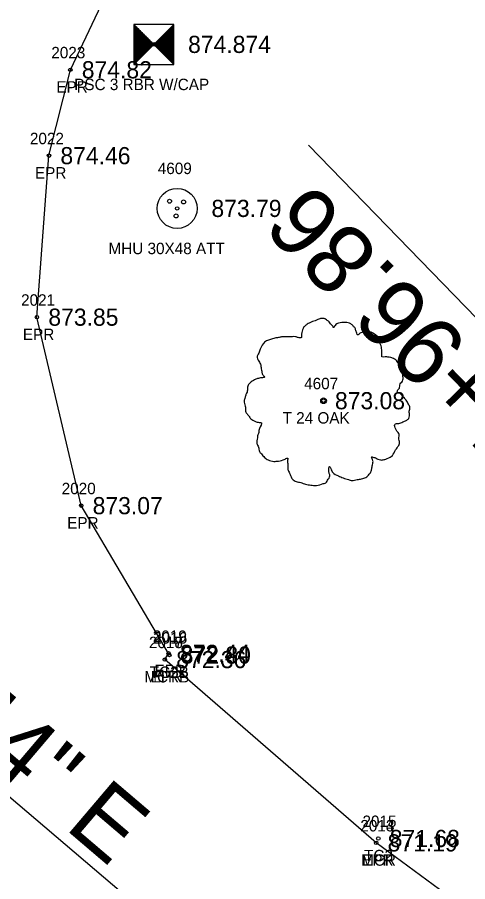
# Model space of a CAD drawing. Extents: x 1622501 to 1626664, y 1117816 to 1121579.
# Drawn here: x 1625494.9 to 1625534.3, y 1120572.2 to 1120647.7 of the extents above; entities that cross this region are included whole.
import ezdxf

# ---------------------------------------------------------------- set-up
doc = ezdxf.new("R2010")
doc.units = 0
for name, color, linetype in [('RD_EX_Conc', 7, 'Continuous'), ('RD_EX_Conc_txCode', 7, 'Continuous'), ('RD_EX_DR_Inlet', 7, 'Continuous'), ('RD_EX_Road', 7, 'Continuous'), ('RD_EX_Road_txCode', 7, 'Continuous'), ('RD_EX_TX_Conc_ELEV', 7, 'Continuous'), ('RD_EX_TX_Road_ELEV', 7, 'Continuous'), ('RD_EX_TX_UT_ELEV', 7, 'Continuous'), ('RD_EX_TX_VEG_ELEV', 7, 'Continuous'), ('RD_EX_UT_txCode', 7, 'Continuous'), ('RD_EX_VEG', 7, 'Continuous'), ('RD_EX_VEG_txCode', 7, 'Continuous'), ('RD_HC_Cl', 7, 'Continuous'), ('RD_HC_Data', 7, 'Continuous'), ('RD_HC_Survey', 7, 'Continuous'), ('RD_HC_Survey_ELEV', 7, 'Continuous'), ('RD_HC_txCode', 7, 'Continuous'), ('RD_SMD_Locator', 7, 'Continuous')]:
    doc.layers.add(name, color=color, linetype=linetype)

msp = doc.modelspace()

# ---------------------------------------------------------------- linework, layer by layer
at = {"layer": 'RD_EX_Conc'}
msp.add_lwpolyline([(1625608.521, 1120585.177), (1625590.699, 1120571.25), (1625577.132, 1120561.996), (1625565.298, 1120557.856), (1625554.184, 1120558.621), (1625542.402, 1120563.729), (1625526.327, 1120575.566), (1625507.826, 1120591.586)], dxfattribs=at)
at = {"layer": 'RD_EX_DR_Inlet'}
for centre, radius in [((1625508.91, 1120631.021), 1.75), ((1625508.245, 1120631.651), 0.175), ((1625509.47, 1120631.581), 0.175), ((1625508.822, 1120630.357), 0.175)]:
    msp.add_circle(centre, radius, dxfattribs=at)
at = {"layer": 'RD_EX_Road'}
msp.add_lwpolyline([(1625608.521, 1120585.177), (1625590.699, 1120571.25), (1625577.132, 1120561.996), (1625565.298, 1120557.856), (1625554.184, 1120558.621), (1625542.402, 1120563.729), (1625526.327, 1120575.566), (1625507.826, 1120591.586), (1625508.161, 1120592.13), (1625500.515, 1120605.04), (1625496.639, 1120621.514), (1625497.694, 1120635.631), (1625499.566, 1120643.139), (1625503.111, 1120650.603), (1625512.54, 1120660.807)], dxfattribs=at)
at = {"layer": 'RD_EX_VEG'}
for centre, radius in [((1625521.72, 1120614.213), 0.25), ((1625521.707, 1120614.194), 0.0001)]:
    msp.add_circle(centre, radius, dxfattribs=at)
for points in [[(1625521.852, 1120621.38), (1625521.552, 1120621.405), (1625521.227, 1120621.305), (1625520.977, 1120621.205), (1625520.752, 1120621.13), (1625520.528, 1120621.03), (1625520.228, 1120620.856), (1625520.003, 1120620.656), (1625519.878, 1120620.406), (1625519.828, 1120620.181), (1625519.778, 1120619.906), (1625519.778, 1120619.731), (1625519.653, 1120619.706), (1625519.503, 1120619.731), (1625519.253, 1120619.806), (1625519.003, 1120619.806), (1625518.753, 1120619.806), (1625518.403, 1120619.781), (1625518.054, 1120619.781), (1625517.779, 1120619.731), (1625517.454, 1120619.681), (1625517.079, 1120619.556), (1625516.729, 1120619.431), (1625516.429, 1120619.181), (1625516.179, 1120618.707), (1625516.054, 1120618.357), (1625515.905, 1120618.107), (1625516.054, 1120617.657), (1625516.229, 1120617.307), (1625516.254, 1120617.107), (1625516.329, 1120616.682), (1625516.429, 1120616.458), (1625516.554, 1120616.258), (1625516.479, 1120616.233), (1625516.104, 1120616.183), (1625515.805, 1120616.083), (1625515.38, 1120615.858), (1625515.155, 1120615.633), (1625515.055, 1120615.308), (1625515.03, 1120614.958), (1625514.93, 1120614.758), (1625514.855, 1120614.483), (1625514.83, 1120614.408), (1625514.78, 1120614.084), (1625514.88, 1120613.634), (1625514.905, 1120613.284), (1625515.03, 1120613.059), (1625515.18, 1120612.884), (1625515.355, 1120612.634), (1625515.755, 1120612.409), (1625516.079, 1120612.309), (1625516.279, 1120612.284), (1625516.104, 1120611.785), (1625516.054, 1120611.435), (1625515.93, 1120611.035), (1625515.93, 1120610.96), (1625515.88, 1120610.485), (1625516.029, 1120610.16), (1625516.104, 1120609.785), (1625516.279, 1120609.561), (1625516.554, 1120609.261), (1625516.879, 1120609.036), (1625517.379, 1120608.911), (1625517.779, 1120608.936), (1625518.354, 1120609.111), (1625518.603, 1120609.186), (1625518.578, 1120609.011), (1625518.603, 1120608.636), (1625518.603, 1120608.211), (1625518.753, 1120607.886), (1625518.853, 1120607.611), (1625519.003, 1120607.361), (1625519.328, 1120607.137), (1625519.728, 1120607.062), (1625520.153, 1120606.912), (1625520.603, 1120606.837), (1625521.102, 1120606.812), (1625521.702, 1120606.962), (1625521.977, 1120607.087), (1625522.077, 1120607.262), (1625522.277, 1120607.636), (1625522.227, 1120607.861), (1625522.252, 1120608.461), (1625522.352, 1120608.286), (1625522.527, 1120607.936), (1625523.026, 1120607.636), (1625523.426, 1120607.461), (1625523.901, 1120607.311), (1625524.201, 1120607.237), (1625524.676, 1120607.311), (1625525.051, 1120607.386), (1625525.425, 1120607.511), (1625525.725, 1120607.786), (1625525.9, 1120608.061), (1625525.95, 1120608.336), (1625526.025, 1120608.711), (1625526.075, 1120608.886)], [(1625526.075, 1120608.886), (1625526, 1120609.061), (1625525.95, 1120609.311), (1625526.025, 1120609.286), (1625526.2, 1120609.236), (1625526.475, 1120609.111), (1625526.7, 1120609.036), (1625527.025, 1120609.061), (1625527.3, 1120609.161), (1625527.749, 1120609.436), (1625528.024, 1120609.91), (1625528.299, 1120610.31), (1625528.374, 1120610.635), (1625528.324, 1120610.86), (1625528.299, 1120611.36), (1625528.099, 1120611.61), (1625528.049, 1120611.735), (1625527.949, 1120612.134), (1625528.024, 1120612.184), (1625528.299, 1120612.234), (1625528.674, 1120612.359), (1625528.949, 1120612.484), (1625529.174, 1120612.659), (1625529.249, 1120612.884), (1625529.224, 1120613.284), (1625529.274, 1120613.684), (1625529.199, 1120613.834), (1625529.099, 1120613.984), (1625529.024, 1120614.184), (1625528.874, 1120614.333), (1625528.774, 1120614.483), (1625528.674, 1120614.583), (1625528.549, 1120614.733), (1625528.374, 1120614.858), (1625528.224, 1120614.908), (1625528.174, 1120615.058), (1625528.324, 1120615.258), (1625528.374, 1120615.358), (1625528.399, 1120615.583), (1625528.624, 1120615.933), (1625528.674, 1120616.333), (1625528.624, 1120616.757), (1625528.574, 1120617.032), (1625528.424, 1120617.307), (1625528.224, 1120617.557), (1625528.099, 1120617.732), (1625527.924, 1120617.857), (1625527.599, 1120617.982), (1625527.35, 1120618.032), (1625527, 1120618.032), (1625526.8, 1120618.082), (1625526.825, 1120618.132), (1625526.825, 1120618.282), (1625526.825, 1120618.557), (1625526.75, 1120619.006), (1625526.6, 1120619.506), (1625526.6, 1120619.531), (1625526.5, 1120619.781), (1625526.275, 1120619.981), (1625526.1, 1120620.081), (1625525.9, 1120620.206), (1625525.65, 1120620.231), (1625525.35, 1120620.231), (1625525.076, 1120620.181), (1625524.876, 1120620.081), (1625524.701, 1120619.956), (1625524.626, 1120620.106), (1625524.526, 1120620.406), (1625524.476, 1120620.556), (1625524.326, 1120620.731), (1625524.101, 1120620.931), (1625523.651, 1120621.055), (1625523.026, 1120620.981), (1625522.727, 1120620.781), (1625522.577, 1120620.606), (1625522.527, 1120620.731), (1625522.327, 1120620.931), (1625522.227, 1120621.105), (1625522.052, 1120621.23), (1625521.902, 1120621.33), (1625521.802, 1120621.38)]]:
    msp.add_spline(points, degree=3, dxfattribs=at)
at = {"layer": 'RD_HC_Cl'}
msp.add_line((1625439.215, 1120626.404), (1625527.941, 1120550.925), dxfattribs=at)
at = {"layer": 'RD_HC_Data'}
msp.add_line((1625601.179, 1120553.327), (1625520.417, 1120636.535), dxfattribs=at)
at = {"layer": 'RD_HC_Survey'}
for p, q in [((1625505.117, 1120647.107), (1625508.617, 1120643.607)), ((1625508.617, 1120647.107), (1625505.117, 1120643.607)), ((1625505.142, 1120647.082), (1625505.142, 1120643.632)), ((1625505.167, 1120647.057), (1625505.167, 1120643.657)), ((1625505.191, 1120647.033), (1625505.191, 1120643.681)), ((1625505.216, 1120647.008), (1625505.216, 1120643.706)), ((1625505.241, 1120646.983), (1625505.241, 1120643.731)), ((1625505.265, 1120646.959), (1625505.265, 1120643.755)), ((1625505.29, 1120646.934), (1625505.29, 1120643.78)), ((1625508.444, 1120646.934), (1625508.444, 1120643.78)), ((1625508.469, 1120646.959), (1625508.469, 1120643.755)), ((1625508.493, 1120646.983), (1625508.493, 1120643.731)), ((1625508.518, 1120647.008), (1625508.518, 1120643.706)), ((1625508.543, 1120647.033), (1625508.543, 1120643.681)), ((1625508.567, 1120647.057), (1625508.567, 1120643.657)), ((1625508.592, 1120647.082), (1625508.592, 1120643.632)), ((1625505.315, 1120646.909), (1625505.315, 1120643.805)), ((1625505.34, 1120646.884), (1625505.34, 1120643.83)), ((1625505.364, 1120646.86), (1625505.364, 1120643.854)), ((1625505.389, 1120646.835), (1625505.389, 1120643.879)), ((1625505.414, 1120646.81), (1625505.414, 1120643.904)), ((1625505.439, 1120646.785), (1625505.439, 1120643.929)), ((1625505.463, 1120646.761), (1625505.463, 1120643.953)), ((1625505.488, 1120646.736), (1625505.488, 1120643.978)), ((1625505.513, 1120646.711), (1625505.513, 1120644.003)), ((1625505.538, 1120646.686), (1625505.538, 1120644.028)), ((1625505.562, 1120646.662), (1625505.562, 1120644.052)), ((1625505.587, 1120646.637), (1625505.587, 1120644.077)), ((1625505.612, 1120646.612), (1625505.612, 1120644.102)), ((1625505.637, 1120646.587), (1625505.637, 1120644.127)), ((1625505.661, 1120646.563), (1625505.661, 1120644.151)), ((1625505.686, 1120646.538), (1625505.686, 1120644.176)), ((1625505.711, 1120646.513), (1625505.711, 1120644.201)), ((1625505.736, 1120646.488), (1625505.736, 1120644.226)), ((1625505.76, 1120646.464), (1625505.76, 1120644.25)), ((1625505.785, 1120646.439), (1625505.785, 1120644.275)), ((1625505.81, 1120646.414), (1625505.81, 1120644.3)), ((1625505.835, 1120646.389), (1625505.835, 1120644.325)), ((1625505.859, 1120646.365), (1625505.859, 1120644.349)), ((1625505.884, 1120646.34), (1625505.884, 1120644.374)), ((1625505.909, 1120646.315), (1625505.909, 1120644.399)), ((1625505.934, 1120646.29), (1625505.934, 1120644.424)), ((1625505.958, 1120646.266), (1625505.958, 1120644.448)), ((1625505.983, 1120646.241), (1625505.983, 1120644.473)), ((1625506.008, 1120646.216), (1625506.008, 1120644.498)), ((1625506.033, 1120646.191), (1625506.033, 1120644.523)), ((1625506.057, 1120646.167), (1625506.057, 1120644.547)), ((1625507.677, 1120646.167), (1625507.677, 1120644.547)), ((1625507.701, 1120646.191), (1625507.701, 1120644.523)), ((1625507.726, 1120646.216), (1625507.726, 1120644.498)), ((1625507.751, 1120646.241), (1625507.751, 1120644.473)), ((1625507.776, 1120646.266), (1625507.776, 1120644.448)), ((1625507.8, 1120646.29), (1625507.8, 1120644.424)), ((1625507.825, 1120646.315), (1625507.825, 1120644.399)), ((1625507.85, 1120646.34), (1625507.85, 1120644.374)), ((1625507.875, 1120646.365), (1625507.875, 1120644.349)), ((1625507.899, 1120646.389), (1625507.899, 1120644.325)), ((1625507.924, 1120646.414), (1625507.924, 1120644.3)), ((1625507.949, 1120646.439), (1625507.949, 1120644.275)), ((1625507.974, 1120646.464), (1625507.974, 1120644.25)), ((1625507.998, 1120646.488), (1625507.998, 1120644.226)), ((1625508.023, 1120646.513), (1625508.023, 1120644.201)), ((1625508.048, 1120646.538), (1625508.048, 1120644.176)), ((1625508.073, 1120646.563), (1625508.073, 1120644.151)), ((1625508.097, 1120646.587), (1625508.097, 1120644.127)), ((1625508.122, 1120646.612), (1625508.122, 1120644.102)), ((1625508.147, 1120646.637), (1625508.147, 1120644.077)), ((1625508.172, 1120646.662), (1625508.172, 1120644.052)), ((1625508.196, 1120646.686), (1625508.196, 1120644.028)), ((1625508.221, 1120646.711), (1625508.221, 1120644.003)), ((1625508.246, 1120646.736), (1625508.246, 1120643.978)), ((1625508.271, 1120646.761), (1625508.271, 1120643.953)), ((1625508.295, 1120646.785), (1625508.295, 1120643.929)), ((1625508.32, 1120646.81), (1625508.32, 1120643.904)), ((1625508.345, 1120646.835), (1625508.345, 1120643.879)), ((1625508.37, 1120646.86), (1625508.37, 1120643.854)), ((1625508.394, 1120646.884), (1625508.394, 1120643.83)), ((1625508.419, 1120646.909), (1625508.419, 1120643.805)), ((1625506.082, 1120646.142), (1625506.082, 1120644.572)), ((1625506.107, 1120646.117), (1625506.107, 1120644.597)), ((1625506.132, 1120646.092), (1625506.132, 1120644.622)), ((1625506.156, 1120646.068), (1625506.156, 1120644.646)), ((1625506.181, 1120646.043), (1625506.181, 1120644.671)), ((1625506.206, 1120646.018), (1625506.206, 1120644.696)), ((1625506.231, 1120645.993), (1625506.231, 1120644.721)), ((1625506.255, 1120645.969), (1625506.255, 1120644.745)), ((1625506.28, 1120645.944), (1625506.28, 1120644.77)), ((1625506.305, 1120645.919), (1625506.305, 1120644.795)), ((1625506.33, 1120645.894), (1625506.33, 1120644.82)), ((1625506.354, 1120645.87), (1625506.354, 1120644.844)), ((1625506.379, 1120645.845), (1625506.379, 1120644.869)), ((1625506.404, 1120645.82), (1625506.404, 1120644.894)), ((1625506.429, 1120645.795), (1625506.429, 1120644.919)), ((1625506.453, 1120645.771), (1625506.453, 1120644.943)), ((1625506.478, 1120645.746), (1625506.478, 1120644.968)), ((1625506.503, 1120645.721), (1625506.503, 1120644.993)), ((1625506.528, 1120645.696), (1625506.528, 1120645.018)), ((1625506.552, 1120645.672), (1625506.552, 1120645.042)), ((1625506.577, 1120645.647), (1625506.577, 1120645.067)), ((1625506.602, 1120645.622), (1625506.602, 1120645.092)), ((1625506.627, 1120645.597), (1625506.627, 1120645.117)), ((1625506.651, 1120645.573), (1625506.651, 1120645.141)), ((1625506.676, 1120645.548), (1625506.676, 1120645.166)), ((1625506.701, 1120645.523), (1625506.701, 1120645.191)), ((1625506.726, 1120645.498), (1625506.726, 1120645.216)), ((1625506.75, 1120645.474), (1625506.75, 1120645.24)), ((1625506.775, 1120645.449), (1625506.775, 1120645.265)), ((1625506.8, 1120645.424), (1625506.8, 1120645.29)), ((1625506.825, 1120645.399), (1625506.825, 1120645.315)), ((1625506.909, 1120645.399), (1625506.909, 1120645.315)), ((1625506.934, 1120645.424), (1625506.934, 1120645.29)), ((1625506.959, 1120645.449), (1625506.959, 1120645.265)), ((1625506.984, 1120645.474), (1625506.984, 1120645.24)), ((1625507.008, 1120645.498), (1625507.008, 1120645.216)), ((1625507.033, 1120645.523), (1625507.033, 1120645.191)), ((1625507.058, 1120645.548), (1625507.058, 1120645.166)), ((1625507.083, 1120645.573), (1625507.083, 1120645.141)), ((1625507.107, 1120645.597), (1625507.107, 1120645.117)), ((1625507.132, 1120645.622), (1625507.132, 1120645.092)), ((1625507.157, 1120645.647), (1625507.157, 1120645.067)), ((1625507.182, 1120645.672), (1625507.182, 1120645.042)), ((1625507.206, 1120645.696), (1625507.206, 1120645.018)), ((1625507.231, 1120645.721), (1625507.231, 1120644.993)), ((1625507.256, 1120645.746), (1625507.256, 1120644.968)), ((1625507.281, 1120645.771), (1625507.281, 1120644.943)), ((1625507.305, 1120645.795), (1625507.305, 1120644.919)), ((1625507.33, 1120645.82), (1625507.33, 1120644.894)), ((1625507.355, 1120645.845), (1625507.355, 1120644.869)), ((1625507.38, 1120645.87), (1625507.38, 1120644.844)), ((1625507.404, 1120645.894), (1625507.404, 1120644.82)), ((1625507.429, 1120645.919), (1625507.429, 1120644.795)), ((1625507.454, 1120645.944), (1625507.454, 1120644.77)), ((1625507.479, 1120645.969), (1625507.479, 1120644.745)), ((1625507.503, 1120645.993), (1625507.503, 1120644.721)), ((1625507.528, 1120646.018), (1625507.528, 1120644.696)), ((1625507.553, 1120646.043), (1625507.553, 1120644.671)), ((1625507.578, 1120646.068), (1625507.578, 1120644.646)), ((1625507.602, 1120646.092), (1625507.602, 1120644.622)), ((1625507.627, 1120646.117), (1625507.627, 1120644.597)), ((1625507.652, 1120646.142), (1625507.652, 1120644.572)), ((1625506.849, 1120645.375), (1625506.849, 1120645.339)), ((1625506.885, 1120645.375), (1625506.885, 1120645.339))]:
    msp.add_line(p, q, dxfattribs=at)
msp.add_lwpolyline([(1625508.617, 1120647.107), (1625505.117, 1120647.107), (1625505.117, 1120643.607), (1625508.617, 1120643.607)], close=True, dxfattribs=at)
at = {"layer": 'RD_SMD_Locator'}
for centre in [(1625506.867, 1120645.357), (1625499.566, 1120643.139), (1625497.694, 1120635.631), (1625508.91, 1120631.021), (1625496.639, 1120621.514), (1625521.72, 1120614.213), (1625500.515, 1120605.04), (1625508.161, 1120592.13), (1625508.227, 1120591.984), (1625507.826, 1120591.586), (1625507.826, 1120591.586), (1625526.514, 1120575.951), (1625526.327, 1120575.566), (1625526.327, 1120575.566)]:
    msp.add_circle(centre, 0.15, dxfattribs=at)

# ---------------------------------------------------------------- texts
at = {"layer": 'RD_EX_Conc_txCode'}
for s, p in [('2017', (1625506.44, 1120592.586)), ('2016', (1625506.818, 1120592.984)), ('MCRB', (1625506.038, 1120589.586)), ('TC2B', (1625506.51, 1120589.984)), ('2014', (1625524.941, 1120576.566)), ('2015', (1625525.128, 1120576.951)), ('MCR', (1625525.012, 1120573.566)), ('TC2', (1625525.27, 1120573.951))]:
    msp.add_text(s, height=1, dxfattribs=at).set_placement(p)
at = {"layer": 'RD_EX_Road_txCode'}
for s, p in [('2023', (1625497.897, 1120644.139)), ('EPR', (1625498.337, 1120641.139)), ('2022', (1625496.025, 1120636.631)), ('EPR', (1625496.466, 1120633.631)), ('2021', (1625495.253, 1120622.514)), ('EPR', (1625495.411, 1120619.514)), ('2020', (1625498.807, 1120606.04)), ('EPR', (1625499.287, 1120603.04)), ('2019', (1625506.776, 1120593.13)), ('2018', (1625506.44, 1120592.586)), ('EPR', (1625506.933, 1120590.13)), ('EPR', (1625506.597, 1120589.586)), ('2013', (1625524.941, 1120576.566)), ('EPR', (1625525.099, 1120573.566))]:
    msp.add_text(s, height=1, dxfattribs=at).set_placement(p)
at = {"layer": 'RD_EX_TX_Conc_ELEV'}
for s, p in [('872.80', (1625509.227, 1120591.234)), ('872.36', (1625508.826, 1120590.836)), ('871.68', (1625527.514, 1120575.201)), ('871.19', (1625527.327, 1120574.816))]:
    msp.add_text(s, height=1.5, dxfattribs=at).set_placement(p)
at = {"layer": 'RD_EX_TX_Road_ELEV'}
for s, p in [('874.82', (1625500.566, 1120642.389)), ('874.46', (1625498.694, 1120634.881)), ('873.85', (1625497.639, 1120620.764)), ('873.07', (1625501.515, 1120604.29)), ('872.44', (1625509.161, 1120591.38)), ('872.36', (1625508.826, 1120590.836)), ('871.19', (1625527.327, 1120574.816))]:
    msp.add_text(s, height=1.5, dxfattribs=at).set_placement(p)
at = {"layer": 'RD_EX_TX_UT_ELEV'}
msp.add_text('873.79', height=1.5, dxfattribs=at).set_placement((1625511.91, 1120630.271))
at = {"layer": 'RD_EX_TX_VEG_ELEV'}
msp.add_text('873.08', height=1.5, dxfattribs=at).set_placement((1625522.72, 1120613.463))
at = {"layer": 'RD_EX_UT_txCode'}
for s, p in [('4609', (1625507.217, 1120634.021)), ('MHU 30X48 ATT', (1625502.902, 1120627.021))]:
    msp.add_text(s, height=1, dxfattribs=at).set_placement(p)
at = {"layer": 'RD_EX_VEG_txCode'}
for s, p in [('4607', (1625520.027, 1120615.213)), ('T 24 OAK', (1625518.137, 1120612.213))]:
    msp.add_text(s, height=1, dxfattribs=at).set_placement(p)
at = {"layer": 'RD_HC_Data'}
for s, rotation, p in [('PT=11+96.86', 134.14529, (1625554.473, 1120598.576)), ('S 49%%d 36\' 44" E', 319.61213, (1625461.933, 1120608.39))]:
    msp.add_text(s, height=6, rotation=rotation, dxfattribs=at).set_placement(p)
at = {"layer": 'RD_HC_Survey_ELEV'}
msp.add_text('874.874', height=1.5, dxfattribs=at).set_placement((1625509.867, 1120644.607))
at = {"layer": 'RD_HC_txCode'}
msp.add_text('PSC 3 RBR W/CAP', height=1, dxfattribs=at).set_placement((1625499.898, 1120641.357))

doc.saveas('drawing.dxf')
